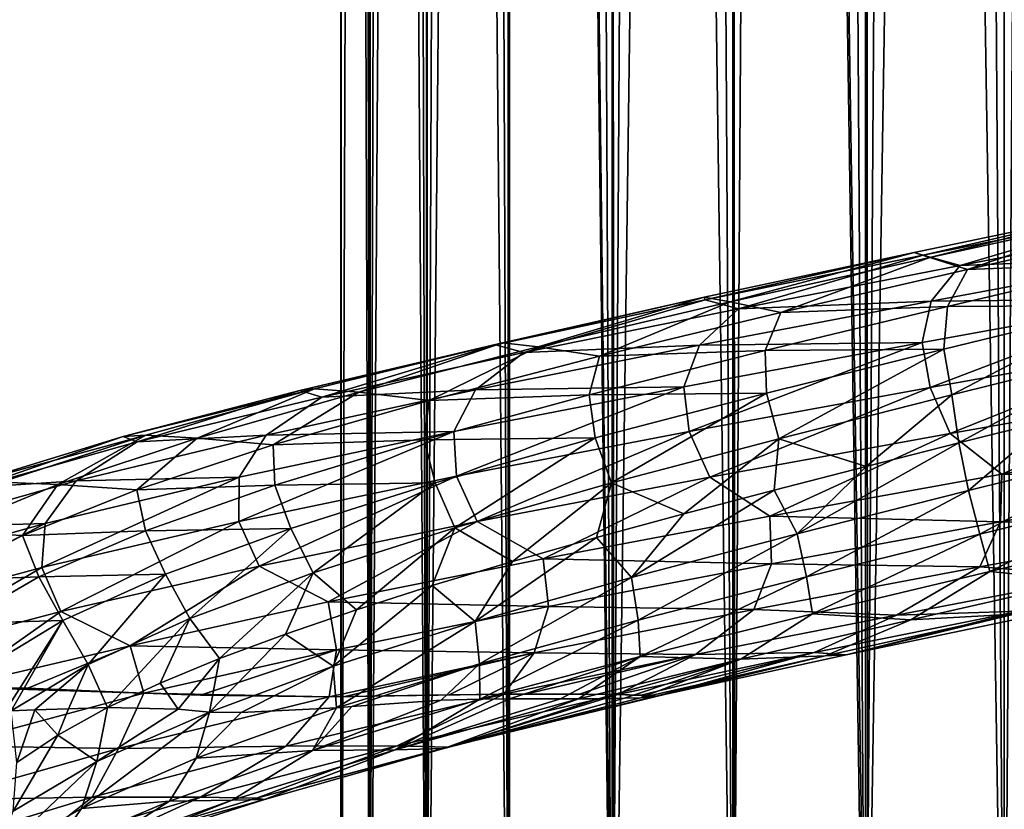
# Model space of a CAD drawing. Header units: metres. Extents: x -109 to 109, y -917 to 389.
# Tile 324 of 656: x -13 to 0, y -696 to -686. Entities that reach past the tile are written whole.
import ezdxf

# ---------------------------------------------------------------- set-up
doc = ezdxf.new("R2010")
doc.units = ezdxf.units.M
doc.layers.add('solid_24503124_XXX_01_SW0001', color=7, linetype='CONTINUOUS')
doc.layers.add('solid_24503124_XXX_01_SW0001_01', color=7, linetype='CONTINUOUS')

msp = doc.modelspace()

# ---------------------------------------------------------------- linework, layer by layer
at = {"layer": 'solid_24503124_XXX_01_SW0001'}
for points in [[(-8.453436, -701, -399.111511), (-8.453425, -437, -399.111481), (-8.453425, -437, -400.888519)], [(-8.453436, -701, -400.888489), (-8.453436, -701, -399.111511), (-8.453425, -437, -400.888519)], [(-8.083981, -701, -402.626648), (-8.453436, -701, -400.888489), (-8.453425, -437, -400.888519)], [(-8.453436, -701, -399.111511), (-8.083981, -701, -397.373352), (-8.453425, -437, -399.111481)], [(-8.083981, -701, -402.626648), (-8.453425, -437, -400.888519), (-8.083978, -437, -402.626648)], [(-8.083981, -701, -397.373352), (-8.083978, -437, -397.373352), (-8.453425, -437, -399.111481)], [(-8.083981, -701, -402.626648), (-8.083978, -437, -402.626648), (-7.361266, -437, -404.249908)], [(-7.361216, -701, -404.25), (-8.083981, -701, -402.626648), (-7.361266, -437, -404.249908)], [(-8.083981, -701, -397.373352), (-7.361216, -701, -395.75), (-8.083978, -437, -397.373352)], [(-7.361216, -701, -395.75), (-7.361266, -437, -395.750092), (-8.083978, -437, -397.373352)], [(-7.361216, -701, -404.25), (-7.361266, -437, -404.249908), (-6.316738, -437, -405.687592)], [(-6.316731, -701, -394.312378), (-6.316738, -437, -394.312408), (-7.361266, -437, -395.750092)], [(-7.361216, -701, -395.75), (-6.316731, -701, -394.312378), (-7.361266, -437, -395.750092)], [(-6.316731, -701, -405.687622), (-7.361216, -701, -404.25), (-6.316738, -437, -405.687592)], [(-4.996175, -701, -406.876648), (-6.316738, -437, -405.687592), (-4.996158, -437, -406.876648)], [(-4.996175, -701, -406.876648), (-6.316731, -701, -405.687622), (-6.316738, -437, -405.687592)], [(-4.996175, -701, -393.123352), (-4.996158, -437, -393.123352), (-6.316738, -437, -394.312408)], [(-6.316731, -701, -394.312378), (-4.996175, -701, -393.123352), (-6.316738, -437, -394.312408)], [(-4.996175, -701, -406.876648), (-4.996158, -437, -406.876648), (-3.457402, -437, -407.765076)], [(-3.457262, -701, -407.765137), (-4.996175, -701, -406.876648), (-3.457402, -437, -407.765076)], [(-4.996175, -701, -393.123352), (-3.457262, -701, -392.234863), (-4.996158, -437, -393.123352)], [(-3.457262, -701, -392.234863), (-3.457402, -437, -392.234924), (-4.996158, -437, -393.123352)], [(-3.457262, -701, -407.765137), (-3.457402, -437, -407.765076), (-1.767193, -437, -408.31427)], [(-1.767249, -701, -391.68576), (-1.767193, -437, -391.68573), (-3.457402, -437, -392.234924)], [(-3.457262, -701, -392.234863), (-1.767249, -701, -391.68576), (-3.457402, -437, -392.234924)], [(-1.767249, -701, -408.31424), (-3.457262, -701, -407.765137), (-1.767193, -437, -408.31427)], [(-1.767249, -701, -408.31424), (0, -437, -408.5), (0, -701, -408.5)], [(-1.767249, -701, -408.31424), (-1.767193, -437, -408.31427), (0, -437, -408.5)], [(-1.767249, -701, -391.68576), (0, -701, -391.5), (-1.767193, -437, -391.68573)], [(-1.767193, -437, -391.68573), (0, -701, -391.5), (0, -437, -391.5)], [(1.767249, -701, -391.68576), (1.767193, -437, -391.68573), (0, -437, -391.5)], [(0, -701, -391.5), (1.767249, -701, -391.68576), (0, -437, -391.5)], [(-8.453425, -589, 0.888516), (-8.454546, -701, -0.877868), (-8.452125, -701, 0.900884)], [(-8.453425, -589, -0.888516), (-8.086726, -701, -2.618177), (-8.454546, -701, -0.877868)], [(-8.453425, -589, 0.888516), (-8.453425, -589, -0.888516), (-8.454546, -701, -0.877868)], [(-8.083978, -589, 2.626658), (-8.453425, -589, 0.888516), (-8.452125, -701, 0.900884)], [(-8.453425, -589, -0.888516), (-8.083978, -589, -2.626658), (-8.086726, -701, -2.618177)], [(-8.083978, -589, 2.626658), (-8.452125, -701, 0.900884), (-8.079568, -701, 2.640186)], [(-8.083978, -589, -2.626658), (-7.364774, -701, -4.243832), (-8.086726, -701, -2.618177)], [(-7.361266, -589, 4.249895), (-8.083978, -589, 2.626658), (-8.079568, -701, 2.640186)], [(-8.083978, -589, -2.626658), (-7.361266, -589, -4.249895), (-7.364774, -701, -4.243832)], [(-7.361266, -589, 4.249895), (-8.079568, -701, 2.640186), (-7.353192, -701, 4.263868)], [(-7.361266, -589, -4.249895), (-6.320303, -701, -5.68364), (-7.364774, -701, -4.243832)], [(-6.316738, -589, 5.687599), (-7.361266, -589, 4.249895), (-7.353192, -701, 4.263868)], [(-7.361266, -589, -4.249895), (-6.316738, -589, -5.687599), (-6.320303, -701, -5.68364)], [(-6.316738, -589, 5.687599), (-7.353192, -701, 4.263868), (-6.304805, -701, 5.700828)], [(-6.316738, -589, -5.687599), (-4.999055, -701, -6.874551), (-6.320303, -701, -5.68364)], [(-6.316738, -589, 5.687599), (-6.304805, -701, 5.700828), (-4.980319, -701, 6.888136)], [(-4.996158, -589, 6.876657), (-6.316738, -589, 5.687599), (-4.980319, -701, 6.888136)], [(-6.316738, -589, -5.687599), (-4.996158, -589, -6.876657), (-4.999055, -701, -6.874551)], [(-4.996158, -589, -6.876657), (-3.458888, -701, -7.764412), (-4.999055, -701, -6.874551)], [(-3.457402, -589, 7.765069), (-4.996158, -589, 6.876657), (-4.980319, -701, 6.888136)], [(-4.996158, -589, -6.876657), (-3.457402, -589, -7.765069), (-3.458888, -701, -7.764412)], [(-3.457402, -589, 7.765069), (-4.980319, -701, 6.888136), (-3.437735, -701, 7.773801)], [(-3.457402, -589, -7.765069), (-1.767249, -701, -8.314255), (-3.458888, -701, -7.764412)], [(-3.457402, -589, 7.765069), (-3.437735, -701, 7.773801), (-1.744606, -701, 8.319036)], [(-1.767193, -589, 8.314267), (-3.457402, -589, 7.765069), (-1.744606, -701, 8.319036)], [(-3.457402, -589, -7.765069), (-1.767193, -589, -8.314267), (-1.767249, -701, -8.314255)], [(-1.767249, -701, -8.314255), (0, -589, -8.5), (0, -701, -8.5)], [(-1.767193, -589, -8.314267), (0, -589, -8.5), (-1.767249, -701, -8.314255)], [(-1.147157, -688.67511, 18.214214), (1.561955, -688.111938, 18.169912), (-0.948766, -688.736694, 17.512955)], [(-1.035577, -688.710144, 18.937983), (1.561955, -688.111938, 18.169912), (-1.147157, -688.67511, 18.214214)], [(-0.561995, -688.841125, 19.625874), (1.769065, -688.152039, 18.86751), (-1.035577, -688.710144, 18.937983)], [(1.561955, -688.111938, 18.169912), (1.6198, -688.178528, 17.447649), (-0.948766, -688.736694, 17.512955)], [(-0.948766, -688.736694, 17.512955), (1.6198, -688.178528, 17.447649), (-0.467321, -688.890747, 16.875513)], [(1.6198, -688.178528, 17.447649), (1.926596, -688.348022, 16.747862), (-0.467321, -688.890747, 16.875513)], [(2.051064, -688.740234, 20.080755), (2.276245, -688.298462, 19.477524), (-0.561995, -688.841125, 19.625874)], [(-3.824652, -689.246094, 17.808167), (-1.147157, -688.67511, 18.214214), (-3.491639, -689.302246, 17.154222)], [(-3.812176, -689.276245, 18.545454), (-1.147157, -688.67511, 18.214214), (-3.824652, -689.246094, 17.808167)], [(-3.812176, -689.276245, 18.545454), (-1.035577, -688.710144, 18.937983), (-1.147157, -688.67511, 18.214214)], [(-1.147157, -688.67511, 18.214214), (-0.948766, -688.736694, 17.512955), (-3.491639, -689.302246, 17.154222)], [(-3.385869, -689.391724, 19.315701), (-1.035577, -688.710144, 18.937983), (-3.812176, -689.276245, 18.545454)], [(-3.491639, -689.302246, 17.154222), (-0.948766, -688.736694, 17.512955), (-2.849304, -689.440247, 16.616556)], [(-3.385869, -689.391724, 19.315701), (-0.561995, -688.841125, 19.625874), (-1.035577, -688.710144, 18.937983)], [(-0.948766, -688.736694, 17.512955), (-0.467321, -688.890747, 16.875513), (-2.849304, -689.440247, 16.616556)], [(-0.929907, -689.292969, 20.182623), (2.051064, -688.740234, 20.080755), (-0.561995, -688.841125, 19.625874)], [(2.018773, -689.265076, 20.530909), (2.051064, -688.740234, 20.080755), (-0.929907, -689.292969, 20.182623)], [(-0.467321, -688.890747, 16.875513), (1.620786, -688.810486, 16.226608), (-0.723184, -689.36322, 16.310057)], [(-0.929907, -689.292969, 20.182623), (-0.561995, -688.841125, 19.625874), (-3.385869, -689.391724, 19.315701)], [(-2.849304, -689.440247, 16.616556), (-0.467321, -688.890747, 16.875513), (-0.723184, -689.36322, 16.310057)], [(-6.484226, -689.850342, 17.701021), (-3.824652, -689.246094, 17.808167), (-6.395473, -689.824768, 16.962969)], [(-6.484226, -689.850342, 17.701021), (-3.812176, -689.276245, 18.545454), (-3.824652, -689.246094, 17.808167)], [(-6.121663, -689.950195, 18.556816), (-3.812176, -689.276245, 18.545454), (-6.484226, -689.850342, 17.701021)], [(-6.395473, -689.824768, 16.962969), (-3.824652, -689.246094, 17.808167), (-5.938749, -689.875061, 16.381617)], [(-6.121663, -689.950195, 18.556816), (-3.385869, -689.391724, 19.315701), (-3.812176, -689.276245, 18.545454)], [(-3.824652, -689.246094, 17.808167), (-3.491639, -689.302246, 17.154222), (-5.938749, -689.875061, 16.381617)], [(-5.938749, -689.875061, 16.381617), (-3.491639, -689.302246, 17.154222), (-5.157229, -689.996399, 15.979252)], [(-3.491639, -689.302246, 17.154222), (-2.849304, -689.440247, 16.616556), (-5.157229, -689.996399, 15.979252)], [(-3.886165, -689.854248, 19.795948), (-0.929907, -689.292969, 20.182623), (-3.385869, -689.391724, 19.315701)], [(-1.047439, -689.820496, 20.620787), (-0.929907, -689.292969, 20.182623), (-3.886165, -689.854248, 19.795948)], [(-1.047439, -689.820496, 20.620787), (2.018773, -689.265076, 20.530909), (-0.929907, -689.292969, 20.182623)], [(-0.946483, -690.393127, 20.91629), (2.018773, -689.265076, 20.530909), (-1.047439, -689.820496, 20.620787)], [(-3.886165, -689.854248, 19.795948), (-3.385869, -689.391724, 19.315701), (-6.121663, -689.950195, 18.556816)], [(-5.157229, -689.996399, 15.979252), (-2.849304, -689.440247, 16.616556), (-3.047957, -689.922668, 16.009525)], [(-3.047957, -689.922668, 16.009525), (-0.723184, -689.36322, 16.310057), (-0.769532, -689.906189, 15.883175)], [(-2.849304, -689.440247, 16.616556), (-0.723184, -689.36322, 16.310057), (-3.047957, -689.922668, 16.009525)], [(-0.769532, -689.906189, 15.883175), (1.513502, -689.35083, 15.812099), (-0.668236, -690.488708, 15.620286)], [(-0.723184, -689.36322, 16.310057), (1.513502, -689.35083, 15.812099), (-0.769532, -689.906189, 15.883175)], [(1.513502, -689.35083, 15.812099), (1.556426, -689.936584, 15.537699), (-0.668236, -690.488708, 15.620286)], [(-4.085543, -690.384705, 20.206259), (-1.047439, -689.820496, 20.620787), (-3.886165, -689.854248, 19.795948)], [(-4.016491, -690.954102, 20.517878), (-1.047439, -689.820496, 20.620787), (-4.085543, -690.384705, 20.206259)], [(-4.016491, -690.954102, 20.517878), (-0.946483, -690.393127, 20.91629), (-1.047439, -689.820496, 20.620787)], [(-8.978942, -690.431824, 16.427343), (-6.395473, -689.824768, 16.962969), (-8.788606, -690.410706, 15.702212)], [(-8.978942, -690.431824, 16.427343), (-6.484226, -689.850342, 17.701021), (-6.395473, -689.824768, 16.962969)], [(-8.698009, -690.516174, 17.367098), (-6.484226, -689.850342, 17.701021), (-8.978942, -690.431824, 16.427343)], [(-8.788606, -690.410706, 15.702212), (-6.395473, -689.824768, 16.962969), (-8.223437, -690.454712, 15.215896)], [(-8.698009, -690.516174, 17.367098), (-6.121663, -689.950195, 18.556816), (-6.484226, -689.850342, 17.701021)], [(-6.395473, -689.824768, 16.962969), (-5.938749, -689.875061, 16.381617), (-8.223437, -690.454712, 15.215896)], [(-8.223437, -690.454712, 15.215896), (-5.938749, -689.875061, 16.381617), (-7.330932, -690.558838, 14.978612)], [(-5.938749, -689.875061, 16.381617), (-5.157229, -689.996399, 15.979252), (-7.330932, -690.558838, 14.978612)], [(-6.73772, -690.423828, 18.932011), (-3.886165, -689.854248, 19.795948), (-6.121663, -689.950195, 18.556816)], [(-4.085543, -690.384705, 20.206259), (-3.886165, -689.854248, 19.795948), (-6.73772, -690.423828, 18.932011)], [(-5.290697, -690.488708, 15.333858), (-3.047957, -689.922668, 16.009525), (-3.031944, -690.468079, 15.578897)], [(-5.157229, -689.996399, 15.979252), (-3.047957, -689.922668, 16.009525), (-5.290697, -690.488708, 15.333858)], [(-3.047957, -689.922668, 16.009525), (-0.769532, -689.906189, 15.883175), (-3.031944, -690.468079, 15.578897)], [(-3.031944, -690.468079, 15.578897), (-0.769532, -689.906189, 15.883175), (-2.875207, -691.047119, 15.338814)], [(-0.769532, -689.906189, 15.883175), (-0.668236, -690.488708, 15.620286), (-2.875207, -691.047119, 15.338814)], [(-0.668236, -690.488708, 15.620286), (1.556426, -689.936584, 15.537699), (-0.580477, -691.101624, 15.537414)], [(1.556426, -689.936584, 15.537699), (0.598149, -690.806641, 15.532387), (-0.580477, -691.101624, 15.537414)], [(-6.73772, -690.423828, 18.932011), (-6.121663, -689.950195, 18.556816), (-8.698009, -690.516174, 17.367098)], [(-7.330932, -690.558838, 14.978612), (-5.157229, -689.996399, 15.979252), (-5.290697, -690.488708, 15.333858)], [(-11.228137, -691.020264, 14.760757), (-8.788606, -690.410706, 15.702212), (-10.937267, -691.003235, 14.061929)], [(-11.228137, -691.020264, 14.760757), (-8.978942, -690.431824, 16.427343), (-8.788606, -690.410706, 15.702212)], [(-11.048779, -691.08905, 15.780128), (-8.978942, -690.431824, 16.427343), (-11.228137, -691.020264, 14.760757)], [(-11.048779, -691.08905, 15.780128), (-8.698009, -690.516174, 17.367098), (-8.978942, -690.431824, 16.427343)], [(-10.937267, -691.003235, 14.061929), (-8.788606, -690.410706, 15.702212), (-10.283253, -691.040649, 13.69034)], [(-8.788606, -690.410706, 15.702212), (-8.223437, -690.454712, 15.215896), (-10.283253, -691.040649, 13.69034)], [(-9.408022, -691.001343, 17.613005), (-6.73772, -690.423828, 18.932011), (-8.698009, -690.516174, 17.367098)], [(-7.012556, -690.95752, 19.299196), (-6.73772, -690.423828, 18.932011), (-9.408022, -691.001343, 17.613005)], [(-7.012556, -690.95752, 19.299196), (-4.085543, -690.384705, 20.206259), (-6.73772, -690.423828, 18.932011)], [(-6.97849, -691.523682, 19.624268), (-4.085543, -690.384705, 20.206259), (-7.012556, -690.95752, 19.299196)], [(-6.97849, -691.523682, 19.624268), (-4.016491, -690.954102, 20.517878), (-4.085543, -690.384705, 20.206259)], [(-4.016491, -690.954102, 20.517878), (-3.750327, -691.537476, 20.684696), (-0.946483, -690.393127, 20.91629)], [(-0.946483, -690.393127, 20.91629), (-3.750327, -691.537476, 20.684696), (-0.689184, -690.982788, 21.036732)], [(-0.032882, -691.499695, 20.96122), (2.367793, -690.440796, 20.891483), (-0.689184, -690.982788, 21.036732)], [(-9.408022, -691.001343, 17.613005), (-8.698009, -690.516174, 17.367098), (-11.048779, -691.08905, 15.780128)], [(-10.283253, -691.040649, 13.69034), (-8.223437, -690.454712, 15.215896), (-9.314672, -691.127136, 13.642919)], [(-8.223437, -690.454712, 15.215896), (-7.330932, -690.558838, 14.978612), (-9.314672, -691.127136, 13.642919)], [(-9.314672, -691.127136, 13.642919), (-7.330932, -690.558838, 14.978612), (-7.391249, -691.060974, 14.300425)], [(-7.391249, -691.060974, 14.300425), (-5.290697, -690.488708, 15.333858), (-5.212031, -691.036377, 14.908076)], [(-7.330932, -690.558838, 14.978612), (-5.290697, -690.488708, 15.333858), (-7.391249, -691.060974, 14.300425)], [(-5.290697, -690.488708, 15.333858), (-3.031944, -690.468079, 15.578897), (-5.212031, -691.036377, 14.908076)], [(-5.212031, -691.036377, 14.908076), (-3.031944, -690.468079, 15.578897), (-5.004989, -691.611816, 14.701624)], [(-3.031944, -690.468079, 15.578897), (-2.875207, -691.047119, 15.338814), (-5.004989, -691.611816, 14.701624)], [(-2.875207, -691.047119, 15.338814), (-0.668236, -690.488708, 15.620286), (-1.760591, -691.399841, 15.438348)], [(-0.668236, -690.488708, 15.620286), (-0.580477, -691.101624, 15.537414), (-1.760591, -691.399841, 15.438348)], [(-0.580477, -691.101624, 15.537414), (0.598149, -690.806641, 15.532387), (-0.456854, -691.708191, 15.652406)], [(0.598149, -690.806641, 15.532387), (1.736183, -691.163879, 15.539098), (-0.456854, -691.708191, 15.652406)], [(-13.169655, -691.614746, 12.745581), (-10.937267, -691.003235, 14.061929), (-12.781493, -691.601624, 12.086948)], [(-13.169655, -691.614746, 12.745581), (-11.228137, -691.020264, 14.760757), (-10.937267, -691.003235, 14.061929)], [(-13.111333, -691.668213, 13.835064), (-11.228137, -691.020264, 14.760757), (-13.169655, -691.614746, 12.745581)], [(-13.111333, -691.668213, 13.835064), (-11.048779, -691.08905, 15.780128), (-11.228137, -691.020264, 14.760757)], [(-12.781493, -691.601624, 12.086948), (-10.937267, -691.003235, 14.061929), (-12.061272, -691.632202, 11.845538)], [(-10.937267, -691.003235, 14.061929), (-10.283253, -691.040649, 13.69034), (-12.061272, -691.632202, 11.845538)], [(-12.061272, -691.632202, 11.845538), (-10.283253, -691.040649, 13.69034), (-11.055629, -691.700745, 12.005131)], [(-11.825644, -691.586182, 15.876467), (-9.408022, -691.001343, 17.613005), (-11.048779, -691.08905, 15.780128)], [(-9.74931, -691.538513, 17.923426), (-9.408022, -691.001343, 17.613005), (-11.825644, -691.586182, 15.876467)], [(-10.283253, -691.040649, 13.69034), (-9.314672, -691.127136, 13.642919), (-11.055629, -691.700745, 12.005131)], [(-9.753088, -692.101501, 18.258299), (-7.012556, -690.95752, 19.299196), (-9.74931, -691.538513, 17.923426)], [(-9.753088, -692.101501, 18.258299), (-6.97849, -691.523682, 19.624268), (-7.012556, -690.95752, 19.299196)], [(-9.74931, -691.538513, 17.923426), (-7.012556, -690.95752, 19.299196), (-9.408022, -691.001343, 17.613005)], [(-9.314672, -691.127136, 13.642919), (-7.391249, -691.060974, 14.300425), (-9.293499, -691.638977, 12.938685)], [(-9.293499, -691.638977, 12.938685), (-7.391249, -691.060974, 14.300425), (-7.250894, -691.610779, 13.888334)], [(-7.391249, -691.060974, 14.300425), (-5.212031, -691.036377, 14.908076), (-7.250894, -691.610779, 13.888334)], [(-7.250894, -691.610779, 13.888334), (-5.212031, -691.036377, 14.908076), (-7.000574, -692.182373, 13.725006)], [(-5.212031, -691.036377, 14.908076), (-5.004989, -691.611816, 14.701624), (-7.000574, -692.182373, 13.725006)], [(-6.97849, -691.523682, 19.624268), (-6.716109, -692.101318, 19.842165), (-4.016491, -690.954102, 20.517878)], [(-4.016491, -690.954102, 20.517878), (-6.716109, -692.101318, 19.842165), (-3.750327, -691.537476, 20.684696)], [(-5.004989, -691.611816, 14.701624), (-2.875207, -691.047119, 15.338814), (-4.082095, -692.004333, 14.932033)], [(-2.875207, -691.047119, 15.338814), (-2.933573, -691.701477, 15.235591), (-4.082095, -692.004333, 14.932033)], [(-2.989889, -692.034424, 20.72925), (-0.689184, -690.982788, 21.036732), (-3.750327, -691.537476, 20.684696)], [(-2.989889, -692.034424, 20.72925), (-0.032882, -691.499695, 20.96122), (-0.689184, -690.982788, 21.036732)], [(-2.875207, -691.047119, 15.338814), (-1.760591, -691.399841, 15.438348), (-2.933573, -691.701477, 15.235591)], [(2.865969, -691.579895, 20.461397), (2.924307, -690.973206, 20.72304), (-0.032882, -691.499695, 20.96122)], [(-11.825644, -691.586182, 15.876467), (-11.048779, -691.08905, 15.780128), (-13.111333, -691.668213, 13.835064)], [(-11.055629, -691.700745, 12.005131), (-9.314672, -691.127136, 13.642919), (-9.293499, -691.638977, 12.938685)], [(-0.580477, -691.101624, 15.537414), (-0.456854, -691.708191, 15.652406), (-2.63863, -692.258789, 15.409064)], [(-1.760591, -691.399841, 15.438348), (-0.580477, -691.101624, 15.537414), (-2.63863, -692.258789, 15.409064)], [(-0.456854, -691.708191, 15.652406), (1.736183, -691.163879, 15.539098), (-0.312906, -692.262512, 15.945485)], [(1.736183, -691.163879, 15.539098), (1.902124, -691.724182, 15.808193), (-0.312906, -692.262512, 15.945485)], [(-2.933573, -691.701477, 15.235591), (-1.760591, -691.399841, 15.438348), (-2.63863, -692.258789, 15.409064)], [(-12.26624, -692.68689, 16.458826), (-9.74931, -691.538513, 17.923426), (-12.22178, -692.126953, 16.118132)], [(-12.26624, -692.68689, 16.458826), (-9.753088, -692.101501, 18.258299), (-9.74931, -691.538513, 17.923426)], [(-12.22178, -692.126953, 16.118132), (-9.74931, -691.538513, 17.923426), (-11.825644, -691.586182, 15.876467)], [(-9.753088, -692.101501, 18.258299), (-9.493511, -692.671021, 18.535963), (-6.97849, -691.523682, 19.624268)], [(-6.97849, -691.523682, 19.624268), (-9.493511, -692.671021, 18.535963), (-6.716109, -692.101318, 19.842165)], [(-5.874356, -692.577087, 20.041111), (-3.750327, -691.537476, 20.684696), (-6.716109, -692.101318, 19.842165)], [(-5.874356, -692.577087, 20.041111), (-2.989889, -692.034424, 20.72925), (-3.750327, -691.537476, 20.684696)], [(-0.050505, -692.106934, 20.693748), (-0.032882, -691.499695, 20.96122), (-2.989889, -692.034424, 20.72925)], [(-0.050505, -692.106934, 20.693748), (2.865969, -691.579895, 20.461397), (-0.032882, -691.499695, 20.96122)], [(-13.924512, -692.17749, 13.767303), (-11.825644, -691.586182, 15.876467), (-13.111333, -691.668213, 13.835064)], [(-12.22178, -692.126953, 16.118132), (-11.825644, -691.586182, 15.876467), (-13.924512, -692.17749, 13.767303)], [(-12.781493, -691.601624, 12.086948), (-12.061272, -691.632202, 11.845538), (-13.50996, -692.228333, 9.73375)], [(-13.50996, -692.228333, 9.73375), (-12.061272, -691.632202, 11.845538), (-12.510235, -692.278809, 10.109721)], [(-12.061272, -691.632202, 11.845538), (-11.055629, -691.700745, 12.005131), (-12.510235, -692.278809, 10.109721)], [(-12.510235, -692.278809, 10.109721), (-11.055629, -691.700745, 12.005131), (-10.945494, -692.222046, 11.283853)], [(-11.055629, -691.700745, 12.005131), (-9.293499, -691.638977, 12.938685), (-10.945494, -692.222046, 11.283853)], [(-10.945494, -692.222046, 11.283853), (-9.293499, -691.638977, 12.938685), (-9.093479, -692.190735, 12.548785)], [(-9.293499, -691.638977, 12.938685), (-7.250894, -691.610779, 13.888334), (-9.093479, -692.190735, 12.548785)], [(-9.093479, -692.190735, 12.548785), (-7.250894, -691.610779, 13.888334), (-8.808815, -692.758423, 12.436806)], [(-7.250894, -691.610779, 13.888334), (-7.000574, -692.182373, 13.725006), (-8.808815, -692.758423, 12.436806)], [(-7.000574, -692.182373, 13.725006), (-5.004989, -691.611816, 14.701624), (-6.267038, -692.612915, 14.034123)], [(-5.004989, -691.611816, 14.701624), (-5.195113, -692.307922, 14.531054), (-6.267038, -692.612915, 14.034123)], [(-5.004989, -691.611816, 14.701624), (-4.082095, -692.004333, 14.932033), (-5.195113, -692.307922, 14.531054)], [(-2.933573, -691.701477, 15.235591), (-2.63863, -692.258789, 15.409064), (-4.752382, -692.815369, 14.821112)], [(-4.082095, -692.004333, 14.932033), (-2.933573, -691.701477, 15.235591), (-4.752382, -692.815369, 14.821112)], [(2.578199, -692.1474, 20.07608), (2.865969, -691.579895, 20.461397), (-0.050505, -692.106934, 20.693748)], [(-2.63863, -692.258789, 15.409064), (-0.456854, -691.708191, 15.652406), (-2.520513, -692.807068, 15.725301)], [(-0.456854, -691.708191, 15.652406), (-0.312906, -692.262512, 15.945485), (-2.520513, -692.807068, 15.725301)], [(-0.312906, -692.262512, 15.945485), (1.902124, -691.724182, 15.808193), (-0.184019, -692.739441, 16.390575)], [(1.902124, -691.724182, 15.808193), (2.079334, -692.206299, 16.229891), (-0.184019, -692.739441, 16.390575)], [(-2.966359, -692.642151, 20.46209), (-2.989889, -692.034424, 20.72925), (-5.874356, -692.577087, 20.041111)], [(-5.195113, -692.307922, 14.531054), (-4.082095, -692.004333, 14.932033), (-4.752382, -692.815369, 14.821112)], [(-2.966359, -692.642151, 20.46209), (-0.050505, -692.106934, 20.693748), (-2.989889, -692.034424, 20.72925)], [(-14.449345, -693.279053, 14.272237), (-12.22178, -692.126953, 16.118132), (-14.361999, -692.722168, 13.930653)], [(-14.449345, -693.279053, 14.272237), (-12.26624, -692.68689, 16.458826), (-12.22178, -692.126953, 16.118132)], [(-14.361999, -692.722168, 13.930653), (-12.22178, -692.126953, 16.118132), (-13.924512, -692.17749, 13.767303)], [(-12.26624, -692.68689, 16.458826), (-12.022378, -693.248047, 16.8011), (-9.753088, -692.101501, 18.258299)], [(-9.753088, -692.101501, 18.258299), (-12.022378, -693.248047, 16.8011), (-9.493511, -692.671021, 18.535963)], [(-10.945494, -692.222046, 11.283853), (-9.093479, -692.190735, 12.548785), (-10.689178, -692.775696, 10.924541)], [(-10.689178, -692.775696, 10.924541), (-9.093479, -692.190735, 12.548785), (-10.380406, -693.339294, 10.870222)], [(-9.093479, -692.190735, 12.548785), (-8.808815, -692.758423, 12.436806), (-10.380406, -693.339294, 10.870222)], [(-8.613823, -693.127441, 18.913071), (-6.716109, -692.101318, 19.842165), (-9.493511, -692.671021, 18.535963)], [(-8.808815, -692.758423, 12.436806), (-7.000574, -692.182373, 13.725006), (-8.255547, -693.227478, 12.766297)], [(-8.613823, -693.127441, 18.913071), (-5.874356, -692.577087, 20.041111), (-6.716109, -692.101318, 19.842165)], [(-7.000574, -692.182373, 13.725006), (-7.289488, -692.919495, 13.444029), (-8.255547, -693.227478, 12.766297)], [(-7.000574, -692.182373, 13.725006), (-6.267038, -692.612915, 14.034123), (-7.289488, -692.919495, 13.444029)], [(-0.310058, -692.68219, 20.267136), (-0.050505, -692.106934, 20.693748), (-2.966359, -692.642151, 20.46209)], [(-0.310058, -692.68219, 20.267136), (2.578199, -692.1474, 20.07608), (-0.050505, -692.106934, 20.693748)], [(1.214499, -692.799133, 19.669151), (2.578199, -692.1474, 20.07608), (-0.310058, -692.68219, 20.267136)], [(-13.50996, -692.228333, 9.73375), (-12.510235, -692.278809, 10.109721), (-13.638867, -692.860535, 8.005014)], [(-13.638867, -692.860535, 8.005014), (-12.510235, -692.278809, 10.109721), (-12.304212, -692.809448, 9.382252)], [(-12.510235, -692.278809, 10.109721), (-10.945494, -692.222046, 11.283853), (-12.304212, -692.809448, 9.382252)], [(-12.304212, -692.809448, 9.382252), (-10.945494, -692.222046, 11.283853), (-10.689178, -692.775696, 10.924541)], [(-5.195113, -692.307922, 14.531054), (-4.752382, -692.815369, 14.821112), (-6.741343, -693.377747, 13.901343)], [(-6.267038, -692.612915, 14.034123), (-5.195113, -692.307922, 14.531054), (-6.741343, -693.377747, 13.901343)], [(-4.752382, -692.815369, 14.821112), (-2.63863, -692.258789, 15.409064), (-4.664464, -693.357666, 15.159282)], [(-2.63863, -692.258789, 15.409064), (-2.520513, -692.807068, 15.725301), (-4.664464, -693.357666, 15.159282)], [(-2.520513, -692.807068, 15.725301), (-0.312906, -692.262512, 15.945485), (-2.44327, -693.278992, 16.18849)], [(-0.312906, -692.262512, 15.945485), (-0.184019, -692.739441, 16.390575), (-2.44327, -693.278992, 16.18849)], [(-5.810108, -693.185181, 19.780287), (-5.874356, -692.577087, 20.041111), (-8.613823, -693.127441, 18.913071)], [(-5.810108, -693.185181, 19.780287), (-2.966359, -692.642151, 20.46209), (-5.874356, -692.577087, 20.041111)], [(-14.449345, -693.279053, 14.272237), (-14.245242, -693.834473, 14.669853), (-12.26624, -692.68689, 16.458826)], [(-12.26624, -692.68689, 16.458826), (-14.245242, -693.834473, 14.669853), (-12.022378, -693.248047, 16.8011)], [(-11.138361, -693.68512, 17.366058), (-9.493511, -692.671021, 18.535963), (-12.022378, -693.248047, 16.8011)], [(-11.138361, -693.68512, 17.366058), (-8.613823, -693.127441, 18.913071), (-9.493511, -692.671021, 18.535963)], [(-7.289488, -692.919495, 13.444029), (-6.267038, -692.612915, 14.034123), (-6.741343, -693.377747, 13.901343)], [(-3.191158, -693.225098, 19.993874), (-2.966359, -692.642151, 20.46209), (-5.810108, -693.185181, 19.780287)], [(-3.191158, -693.225098, 19.993874), (-0.310058, -692.68219, 20.267136), (-2.966359, -692.642151, 20.46209)], [(-1.37434, -693.295715, 19.66433), (-0.310058, -692.68219, 20.267136), (-3.191158, -693.225098, 19.993874)], [(-1.37434, -693.295715, 19.66433), (1.214499, -692.799133, 19.669151), (-0.310058, -692.68219, 20.267136)], [(-13.638867, -692.860535, 8.005014), (-12.304212, -692.809448, 9.382252), (-13.331326, -693.40033, 7.283844)], [(-13.331326, -693.40033, 7.283844), (-12.304212, -692.809448, 9.382252), (-11.995939, -693.364807, 9.061356)], [(-12.304212, -692.809448, 9.382252), (-10.689178, -692.775696, 10.924541), (-11.995939, -693.364807, 9.061356)], [(-11.995939, -693.364807, 9.061356), (-10.689178, -692.775696, 10.924541), (-11.674556, -693.924316, 9.069043)], [(-10.689178, -692.775696, 10.924541), (-10.380406, -693.339294, 10.870222), (-11.674556, -693.924316, 9.069043)], [(-10.380406, -693.339294, 10.870222), (-8.808815, -692.758423, 12.436806), (-9.998543, -693.849976, 11.165613)], [(-8.808815, -692.758423, 12.436806), (-9.161059, -693.537659, 12.004883), (-9.998543, -693.849976, 11.165613)], [(-8.808815, -692.758423, 12.436806), (-8.255547, -693.227478, 12.766297), (-9.161059, -693.537659, 12.004883)], [(-6.741343, -693.377747, 13.901343), (-4.752382, -692.815369, 14.821112), (-6.688489, -693.914063, 14.260074)], [(-4.752382, -692.815369, 14.821112), (-4.664464, -693.357666, 15.159282), (-6.688489, -693.914063, 14.260074)], [(-4.664464, -693.357666, 15.159282), (-2.520513, -692.807068, 15.725301), (-4.641934, -693.824585, 15.635012)], [(-2.520513, -692.807068, 15.725301), (-2.44327, -693.278992, 16.18849), (-4.641934, -693.824585, 15.635012)], [(-2.44327, -693.278992, 16.18849), (-0.184019, -692.739441, 16.390575), (-1.191807, -693.35498, 16.918383)], [(0.199562, -693.246704, 19.054853), (1.214499, -692.799133, 19.669151), (-1.37434, -693.295715, 19.66433)], [(-0.184019, -692.739441, 16.390575), (0.996818, -692.857361, 16.925594), (-1.191807, -693.35498, 16.918383)], [(-7.289488, -692.919495, 13.444029), (-6.741343, -693.377747, 13.901343), (-8.553, -693.945557, 12.670402)], [(-8.255547, -693.227478, 12.766297), (-7.289488, -692.919495, 13.444029), (-8.553, -693.945557, 12.670402)], [(-8.510168, -693.735779, 18.664415), (-8.613823, -693.127441, 18.913071), (-11.138361, -693.68512, 17.366058)], [(-8.510168, -693.735779, 18.664415), (-5.810108, -693.185181, 19.780287), (-8.613823, -693.127441, 18.913071)], [(-5.992484, -693.775818, 19.271112), (-5.810108, -693.185181, 19.780287), (-8.510168, -693.735779, 18.664415)], [(-5.992484, -693.775818, 19.271112), (-3.191158, -693.225098, 19.993874), (-5.810108, -693.185181, 19.780287)], [(-13.388929, -694.214478, 15.457663), (-12.022378, -693.248047, 16.8011), (-14.245242, -693.834473, 14.669853)], [(-13.388929, -694.214478, 15.457663), (-11.138361, -693.68512, 17.366058), (-12.022378, -693.248047, 16.8011)], [(-9.161059, -693.537659, 12.004883), (-8.255547, -693.227478, 12.766297), (-8.553, -693.945557, 12.670402)], [(-3.934406, -693.79895, 19.28019), (-3.191158, -693.225098, 19.993874), (-5.992484, -693.775818, 19.271112)], [(-4.641934, -693.824585, 15.635012), (-2.44327, -693.278992, 16.18849), (-3.355372, -693.858276, 16.59005)], [(-3.934406, -693.79895, 19.28019), (-1.37434, -693.295715, 19.66433), (-3.191158, -693.225098, 19.993874)], [(-2.424818, -693.773743, 18.888086), (-1.37434, -693.295715, 19.66433), (-3.934406, -693.79895, 19.28019)], [(-2.44327, -693.278992, 16.18849), (-1.191807, -693.35498, 16.918383), (-3.355372, -693.858276, 16.59005)], [(-2.424818, -693.773743, 18.888086), (0.199562, -693.246704, 19.054853), (-1.37434, -693.295715, 19.66433)], [(-2.015547, -693.802551, 18.223789), (0.199562, -693.246704, 19.054853), (-2.424818, -693.773743, 18.888086)], [(-2.283114, -693.813904, 17.466347), (0.127638, -693.285217, 17.627981), (-2.015547, -693.802551, 18.223789)], [(-1.191807, -693.35498, 16.918383), (0.127638, -693.285217, 17.627981), (-2.283114, -693.813904, 17.466347)], [(0.127638, -693.285217, 17.627981), (0.4623, -693.284485, 18.336302), (-2.015547, -693.802551, 18.223789)], [(-13.331326, -693.40033, 7.283844), (-11.995939, -693.364807, 9.061356), (-12.976683, -693.957275, 7.008648)], [(-12.976683, -693.957275, 7.008648), (-11.995939, -693.364807, 9.061356), (-12.72632, -694.515503, 6.930967)], [(-11.995939, -693.364807, 9.061356), (-12.656991, -694.512939, 7.075815), (-12.72632, -694.515503, 6.930967)], [(-11.995939, -693.364807, 9.061356), (-11.674556, -693.924316, 9.069043), (-12.656991, -694.512939, 7.075815)], [(-11.674556, -693.924316, 9.069043), (-10.380406, -693.339294, 10.870222), (-11.427934, -694.474304, 9.295659)], [(-10.380406, -693.339294, 10.870222), (-10.757361, -694.16272, 10.258554), (-11.427934, -694.474304, 9.295659)], [(-10.380406, -693.339294, 10.870222), (-9.998543, -693.849976, 11.165613), (-10.757361, -694.16272, 10.258554)], [(-8.553, -693.945557, 12.670402), (-6.741343, -693.377747, 13.901343), (-8.510836, -694.478333, 13.080115)], [(-6.741343, -693.377747, 13.901343), (-6.688489, -693.914063, 14.260074), (-8.510836, -694.478333, 13.080115)], [(-6.688489, -693.914063, 14.260074), (-4.664464, -693.357666, 15.159282), (-6.68431, -694.365723, 14.763983)], [(-4.664464, -693.357666, 15.159282), (-4.641934, -693.824585, 15.635012), (-6.68431, -694.365723, 14.763983)], [(-3.355372, -693.858276, 16.59005), (-1.191807, -693.35498, 16.918383), (-2.283114, -693.813904, 17.466347)], [(-9.161059, -693.537659, 12.004883), (-8.553, -693.945557, 12.670402), (-10.127637, -694.532959, 11.194633)], [(-9.998543, -693.849976, 11.165613), (-9.161059, -693.537659, 12.004883), (-10.127637, -694.532959, 11.194633)], [(-12.442973, -694.227234, 16.229443), (-11.138361, -693.68512, 17.366058), (-13.388929, -694.214478, 15.457663)], [(-10.966311, -694.288818, 17.156151), (-11.138361, -693.68512, 17.366058), (-12.442973, -694.227234, 16.229443)], [(-10.966311, -694.288818, 17.156151), (-8.510168, -693.735779, 18.664415), (-11.138361, -693.68512, 17.366058)], [(-10.241336, -694.315674, 17.511091), (-8.510168, -693.735779, 18.664415), (-10.966311, -694.288818, 17.156151)], [(-8.603758, -694.334534, 18.125992), (-8.510168, -693.735779, 18.664415), (-10.241336, -694.315674, 17.511091)], [(-8.603758, -694.334534, 18.125992), (-5.992484, -693.775818, 19.271112), (-8.510168, -693.735779, 18.664415)], [(-8.401717, -694.332825, 18.185448), (-5.992484, -693.775818, 19.271112), (-8.603758, -694.334534, 18.125992)], [(-7.074708, -694.312134, 18.475805), (-5.992484, -693.775818, 19.271112), (-8.401717, -694.332825, 18.185448)], [(-7.074708, -694.312134, 18.475805), (-6.375616, -694.302979, 18.539356), (-5.992484, -693.775818, 19.271112)], [(-6.303301, -694.362915, 15.113498), (-6.68431, -694.365723, 14.763983), (-4.641934, -693.824585, 15.635012)], [(-6.375616, -694.302979, 18.539356), (-3.934406, -693.79895, 19.28019), (-5.992484, -693.775818, 19.271112)], [(-6.100272, -694.300903, 18.541067), (-3.934406, -693.79895, 19.28019), (-6.375616, -694.302979, 18.539356)], [(-6.303301, -694.362915, 15.113498), (-4.641934, -693.824585, 15.635012), (-5.654232, -694.36377, 15.732893)], [(-5.412516, -694.300903, 18.464436), (-3.934406, -693.79895, 19.28019), (-6.100272, -694.300903, 18.541067)], [(-4.641934, -693.824585, 15.635012), (-5.425419, -694.363159, 15.963747), (-5.654232, -694.36377, 15.732893)], [(-4.641934, -693.824585, 15.635012), (-3.355372, -693.858276, 16.59005), (-5.425419, -694.363159, 15.963747)], [(-5.412516, -694.300903, 18.464436), (-4.923347, -694.306702, 18.294983), (-3.934406, -693.79895, 19.28019)], [(-4.923347, -694.306702, 18.294983), (-2.424818, -693.773743, 18.888086), (-3.934406, -693.79895, 19.28019)], [(-4.626192, -694.314331, 18.079569), (-2.424818, -693.773743, 18.888086), (-4.923347, -694.306702, 18.294983)], [(-3.355372, -693.858276, 16.59005), (-2.283114, -693.813904, 17.466347), (-4.635038, -694.348145, 16.938316)], [(-4.495199, -694.340698, 17.226099), (-4.635038, -694.348145, 16.938316), (-2.283114, -693.813904, 17.466347)], [(-4.626192, -694.314331, 18.079569), (-4.427051, -694.328125, 17.656633), (-2.424818, -693.773743, 18.888086)], [(-4.435458, -694.334473, 17.444553), (-4.495199, -694.340698, 17.226099), (-2.283114, -693.813904, 17.466347)], [(-4.435458, -694.334473, 17.444553), (-2.283114, -693.813904, 17.466347), (-4.427051, -694.328125, 17.656633)], [(-4.427051, -694.328125, 17.656633), (-2.015547, -693.802551, 18.223789), (-2.424818, -693.773743, 18.888086)], [(-2.283114, -693.813904, 17.466347), (-2.015547, -693.802551, 18.223789), (-4.427051, -694.328125, 17.656633)], [(-12.354099, -694.50238, 7.680046), (-12.656991, -694.512939, 7.075815), (-11.674556, -693.924316, 9.069043)], [(-11.923188, -694.489136, 8.470102), (-12.354099, -694.50238, 7.680046), (-11.674556, -693.924316, 9.069043)], [(-11.923188, -694.489136, 8.470102), (-11.674556, -693.924316, 9.069043), (-11.427934, -694.474304, 9.295659)], [(-10.757361, -694.16272, 10.258554), (-9.998543, -693.849976, 11.165613), (-10.527156, -694.495728, 10.636411)], [(-9.998543, -693.849976, 11.165613), (-10.127637, -694.532959, 11.194633), (-10.527156, -694.495728, 10.636411)], [(-10.127637, -694.532959, 11.194633), (-8.553, -693.945557, 12.670402), (-9.723326, -694.537781, 11.718224)], [(-8.553, -693.945557, 12.670402), (-8.510836, -694.478333, 13.080115), (-9.723326, -694.537781, 11.718224)], [(-8.316197, -694.461792, 13.272249), (-8.510836, -694.478333, 13.080115), (-6.688489, -693.914063, 14.260074)], [(-8.316197, -694.461792, 13.272249), (-6.688489, -693.914063, 14.260074), (-7.177594, -694.380676, 14.320786)], [(-6.688489, -693.914063, 14.260074), (-6.68431, -694.365723, 14.763983), (-7.177594, -694.380676, 14.320786)], [(-5.173913, -694.361023, 16.232399), (-5.425419, -694.363159, 15.963747), (-3.355372, -693.858276, 16.59005)], [(-5.173913, -694.361023, 16.232399), (-3.355372, -693.858276, 16.59005), (-4.83996, -694.354858, 16.634054)], [(-3.355372, -693.858276, 16.59005), (-4.635038, -694.348145, 16.938316), (-4.83996, -694.354858, 16.634054)], [(-11.427934, -694.474304, 9.295659), (-10.757361, -694.16272, 10.258554), (-10.527156, -694.495728, 10.636411)], [(-13.453652, -694.958862, 14.995753), (-10.966311, -694.288818, 17.156151), (-13.388929, -694.214478, 15.457663)], [(-11.287613, -694.995361, 16.384487), (-10.966311, -694.288818, 17.156151), (-13.453652, -694.958862, 14.995753)], [(-10.966311, -694.288818, 17.156151), (-12.442973, -694.227234, 16.229443), (-13.388929, -694.214478, 15.457663)], [(-11.287613, -694.995361, 16.384487), (-8.603758, -694.334534, 18.125992), (-10.966311, -694.288818, 17.156151)], [(-9.155927, -694.964233, 17.18185), (-8.603758, -694.334534, 18.125992), (-11.287613, -694.995361, 16.384487)], [(-8.603758, -694.334534, 18.125992), (-10.241336, -694.315674, 17.511091), (-10.966311, -694.288818, 17.156151)], [(-9.155927, -694.964233, 17.18185), (-6.375616, -694.302979, 18.539356), (-8.603758, -694.334534, 18.125992)], [(-7.735919, -694.961304, 17.217634), (-6.375616, -694.302979, 18.539356), (-9.155927, -694.964233, 17.18185)], [(-6.375616, -694.302979, 18.539356), (-8.401717, -694.332825, 18.185448), (-8.603758, -694.334534, 18.125992)], [(-7.074708, -694.312134, 18.475805), (-8.401717, -694.332825, 18.185448), (-6.375616, -694.302979, 18.539356)], [(-7.735919, -694.961304, 17.217634), (-4.923347, -694.306702, 18.294983), (-6.375616, -694.302979, 18.539356)], [(-7.097182, -694.977783, 16.738819), (-4.923347, -694.306702, 18.294983), (-7.735919, -694.961304, 17.217634)], [(-7.097182, -694.977783, 16.738819), (-4.427051, -694.328125, 17.656633), (-4.923347, -694.306702, 18.294983)], [(-7.097182, -694.977783, 16.738819), (-4.435458, -694.334473, 17.444553), (-4.427051, -694.328125, 17.656633)], [(-7.097182, -694.977783, 16.738819), (-4.495199, -694.340698, 17.226099), (-4.435458, -694.334473, 17.444553)], [(-4.923347, -694.306702, 18.294983), (-6.100272, -694.300903, 18.541067), (-6.375616, -694.302979, 18.539356)], [(-5.412516, -694.300903, 18.464436), (-6.100272, -694.300903, 18.541067), (-4.923347, -694.306702, 18.294983)], [(-4.626192, -694.314331, 18.079569), (-4.923347, -694.306702, 18.294983), (-4.427051, -694.328125, 17.656633)], [(-8.814151, -695.022278, 13.395215), (-7.177594, -694.380676, 14.320786), (-6.68431, -694.365723, 14.763983)], [(-8.814151, -695.022278, 13.395215), (-6.68431, -694.365723, 14.763983), (-7.760468, -695.01178, 14.809552)], [(-8.814151, -695.022278, 13.395215), (-8.316197, -694.461792, 13.272249), (-7.177594, -694.380676, 14.320786)], [(-8.814151, -695.022278, 13.395215), (-8.510836, -694.478333, 13.080115), (-8.316197, -694.461792, 13.272249)], [(-7.760468, -695.01178, 14.809552), (-6.303301, -694.362915, 15.113498), (-5.654232, -694.36377, 15.732893)], [(-7.760468, -695.01178, 14.809552), (-6.68431, -694.365723, 14.763983), (-6.303301, -694.362915, 15.113498)], [(-7.760468, -695.01178, 14.809552), (-5.654232, -694.36377, 15.732893), (-5.425419, -694.363159, 15.963747)], [(-7.760468, -695.01178, 14.809552), (-5.425419, -694.363159, 15.963747), (-7.141253, -694.996643, 15.918182)], [(-7.141253, -694.996643, 15.918182), (-4.83996, -694.354858, 16.634054), (-4.635038, -694.348145, 16.938316)], [(-7.141253, -694.996643, 15.918182), (-4.635038, -694.348145, 16.938316), (-7.097182, -694.977783, 16.738819)], [(-7.141253, -694.996643, 15.918182), (-5.173913, -694.361023, 16.232399), (-4.83996, -694.354858, 16.634054)], [(-7.141253, -694.996643, 15.918182), (-5.425419, -694.363159, 15.963747), (-5.173913, -694.361023, 16.232399)], [(-7.097182, -694.977783, 16.738819), (-4.635038, -694.348145, 16.938316), (-4.495199, -694.340698, 17.226099)], [(-12.583284, -695.174744, 7.007425), (-12.656991, -694.512939, 7.075815), (-12.354099, -694.50238, 7.680046)], [(-12.583284, -695.174744, 7.007425), (-12.354099, -694.50238, 7.680046), (-12.059011, -694.82489, 8.182905)], [(-12.059011, -694.82489, 8.182905), (-12.354099, -694.50238, 7.680046), (-11.923188, -694.489136, 8.470102)], [(-12.059011, -694.82489, 8.182905), (-11.923188, -694.489136, 8.470102), (-11.427934, -694.474304, 9.295659)], [(-12.059011, -694.82489, 8.182905), (-11.427934, -694.474304, 9.295659), (-11.561757, -695.160339, 9.278431)], [(-11.757791, -695.757996, 9.500167), (-10.127637, -694.532959, 11.194633), (-10.299358, -695.120056, 11.420336)], [(-11.561757, -695.160339, 9.278431), (-10.127637, -694.532959, 11.194633), (-11.757791, -695.757996, 9.500167)], [(-11.561757, -695.160339, 9.278431), (-11.427934, -694.474304, 9.295659), (-10.527156, -694.495728, 10.636411)], [(-11.561757, -695.160339, 9.278431), (-10.527156, -694.495728, 10.636411), (-10.127637, -694.532959, 11.194633)], [(-10.299358, -695.120056, 11.420336), (-9.723326, -694.537781, 11.718224), (-8.510836, -694.478333, 13.080115)], [(-10.299358, -695.120056, 11.420336), (-8.510836, -694.478333, 13.080115), (-8.814151, -695.022278, 13.395215)], [(-10.299358, -695.120056, 11.420336), (-10.127637, -694.532959, 11.194633), (-9.723326, -694.537781, 11.718224)], [(-12.059011, -694.82489, 8.182905), (-11.561757, -695.160339, 9.278431), (-12.627866, -695.793823, 7.171891)], [(-12.583284, -695.174744, 7.007425), (-12.059011, -694.82489, 8.182905), (-12.627866, -695.793823, 7.171891)], [(-13.590411, -695.651062, 14.217714), (-11.287613, -694.995361, 16.384487), (-13.453652, -694.958862, 14.995753)], [(-11.625183, -695.616821, 15.378839), (-9.155927, -694.964233, 17.18185), (-11.287613, -694.995361, 16.384487)], [(-10.240921, -695.613342, 15.65426), (-9.155927, -694.964233, 17.18185), (-11.625183, -695.616821, 15.378839)], [(-10.240921, -695.613342, 15.65426), (-7.735919, -694.961304, 17.217634), (-9.155927, -694.964233, 17.18185)], [(-9.530881, -695.627563, 15.291797), (-7.735919, -694.961304, 17.217634), (-10.240921, -695.613342, 15.65426)], [(-9.530881, -695.627563, 15.291797), (-7.097182, -694.977783, 16.738819), (-7.735919, -694.961304, 17.217634)], [(-11.625183, -695.616821, 15.378839), (-11.287613, -694.995361, 16.384487), (-13.590411, -695.651062, 14.217714)], [(-10.636524, -695.664001, 11.702426), (-8.814151, -695.022278, 13.395215), (-9.839836, -695.654053, 13.283804)], [(-10.299358, -695.120056, 11.420336), (-8.814151, -695.022278, 13.395215), (-10.636524, -695.664001, 11.702426)], [(-9.839836, -695.654053, 13.283804), (-7.760468, -695.01178, 14.809552), (-9.429146, -695.643188, 14.477944)], [(-8.814151, -695.022278, 13.395215), (-7.760468, -695.01178, 14.809552), (-9.839836, -695.654053, 13.283804)], [(-7.141253, -694.996643, 15.918182), (-7.097182, -694.977783, 16.738819), (-9.530881, -695.627563, 15.291797)], [(-9.429146, -695.643188, 14.477944), (-7.141253, -694.996643, 15.918182), (-9.530881, -695.627563, 15.291797)], [(-7.760468, -695.01178, 14.809552), (-7.141253, -694.996643, 15.918182), (-9.429146, -695.643188, 14.477944)], [(-11.561757, -695.160339, 9.278431), (-11.757791, -695.757996, 9.500167), (-12.858359, -696.386536, 7.354)], [(-12.627866, -695.793823, 7.171891), (-11.561757, -695.160339, 9.278431), (-12.858359, -696.386536, 7.354)], [(-11.757791, -695.757996, 9.500167), (-10.299358, -695.120056, 11.420336), (-10.636524, -695.664001, 11.702426)], [(-13.742954, -696.262329, 13.172512), (-11.625183, -695.616821, 15.378839), (-13.590411, -695.651062, 14.217714)], [(-12.433569, -696.259644, 13.67646), (-11.625183, -695.616821, 15.378839), (-13.742954, -696.262329, 13.172512)], [(-12.433569, -696.259644, 13.67646), (-10.240921, -695.613342, 15.65426), (-11.625183, -695.616821, 15.378839)], [(-11.673407, -696.272278, 13.44101), (-10.240921, -695.613342, 15.65426), (-12.433569, -696.259644, 13.67646)], [(-12.13751, -696.298279, 9.718088), (-10.636524, -695.664001, 11.702426), (-11.621816, -696.290222, 11.418348)], [(-11.757791, -695.757996, 9.500167), (-10.636524, -695.664001, 11.702426), (-12.13751, -696.298279, 9.718088)], [(-11.673407, -696.272278, 13.44101), (-9.530881, -695.627563, 15.291797), (-10.240921, -695.613342, 15.65426)], [(-9.429146, -695.643188, 14.477944), (-9.530881, -695.627563, 15.291797), (-11.673407, -696.272278, 13.44101)], [(-11.429547, -696.284424, 12.659262), (-9.429146, -695.643188, 14.477944), (-11.673407, -696.272278, 13.44101)], [(-11.621816, -696.290222, 11.418348), (-9.839836, -695.654053, 13.283804), (-11.429547, -696.284424, 12.659262)], [(-10.636524, -695.664001, 11.702426), (-9.839836, -695.654053, 13.283804), (-11.621816, -696.290222, 11.418348)], [(-9.839836, -695.654053, 13.283804), (-9.429146, -695.643188, 14.477944), (-11.429547, -696.284424, 12.659262)], [(-12.858359, -696.386536, 7.354), (-11.757791, -695.757996, 9.500167), (-12.13751, -696.298279, 9.718088)]]:
    msp.add_3dface(points, dxfattribs=at)
at = {"layer": 'solid_24503124_XXX_01_SW0001_01'}
for points in [[(0, -701, -408.5), (0, -437, -408.5), (1.767193, -437, -408.31427)], [(1.767249, -701, -408.31424), (0, -701, -408.5), (1.767193, -437, -408.31427)], [(-1.767193, -589, 8.314267), (0, -701, 8.5), (0, -589, 8.5)], [(-1.767193, -589, 8.314267), (-1.744606, -701, 8.319036), (0, -701, 8.5)], [(-1.035577, -688.710144, 18.937983), (1.769065, -688.152039, 18.86751), (1.561955, -688.111938, 18.169912)], [(-0.561995, -688.841125, 19.625874), (2.276245, -688.298462, 19.477524), (1.769065, -688.152039, 18.86751)], [(-0.467321, -688.890747, 16.875513), (1.926596, -688.348022, 16.747862), (1.620786, -688.810486, 16.226608)], [(-0.723184, -689.36322, 16.310057), (1.620786, -688.810486, 16.226608), (1.513502, -689.35083, 15.812099)], [(-0.946483, -690.393127, 20.91629), (2.148627, -689.841003, 20.807848), (2.018773, -689.265076, 20.530909)], [(-0.946483, -690.393127, 20.91629), (-0.689184, -690.982788, 21.036732), (2.148627, -689.841003, 20.807848)], [(2.148627, -689.841003, 20.807848), (-0.689184, -690.982788, 21.036732), (2.367793, -690.440796, 20.891483)], [(-0.032882, -691.499695, 20.96122), (2.924307, -690.973206, 20.72304), (2.367793, -690.440796, 20.891483)], [(-0.184019, -692.739441, 16.390575), (2.079334, -692.206299, 16.229891), (0.996818, -692.857361, 16.925594)], [(-1.191807, -693.35498, 16.918383), (0.996818, -692.857361, 16.925594), (0.127638, -693.285217, 17.627981)], [(-2.015547, -693.802551, 18.223789), (0.4623, -693.284485, 18.336302), (0.199562, -693.246704, 19.054853)]]:
    msp.add_3dface(points, dxfattribs=at)

doc.saveas('drawing.dxf')
